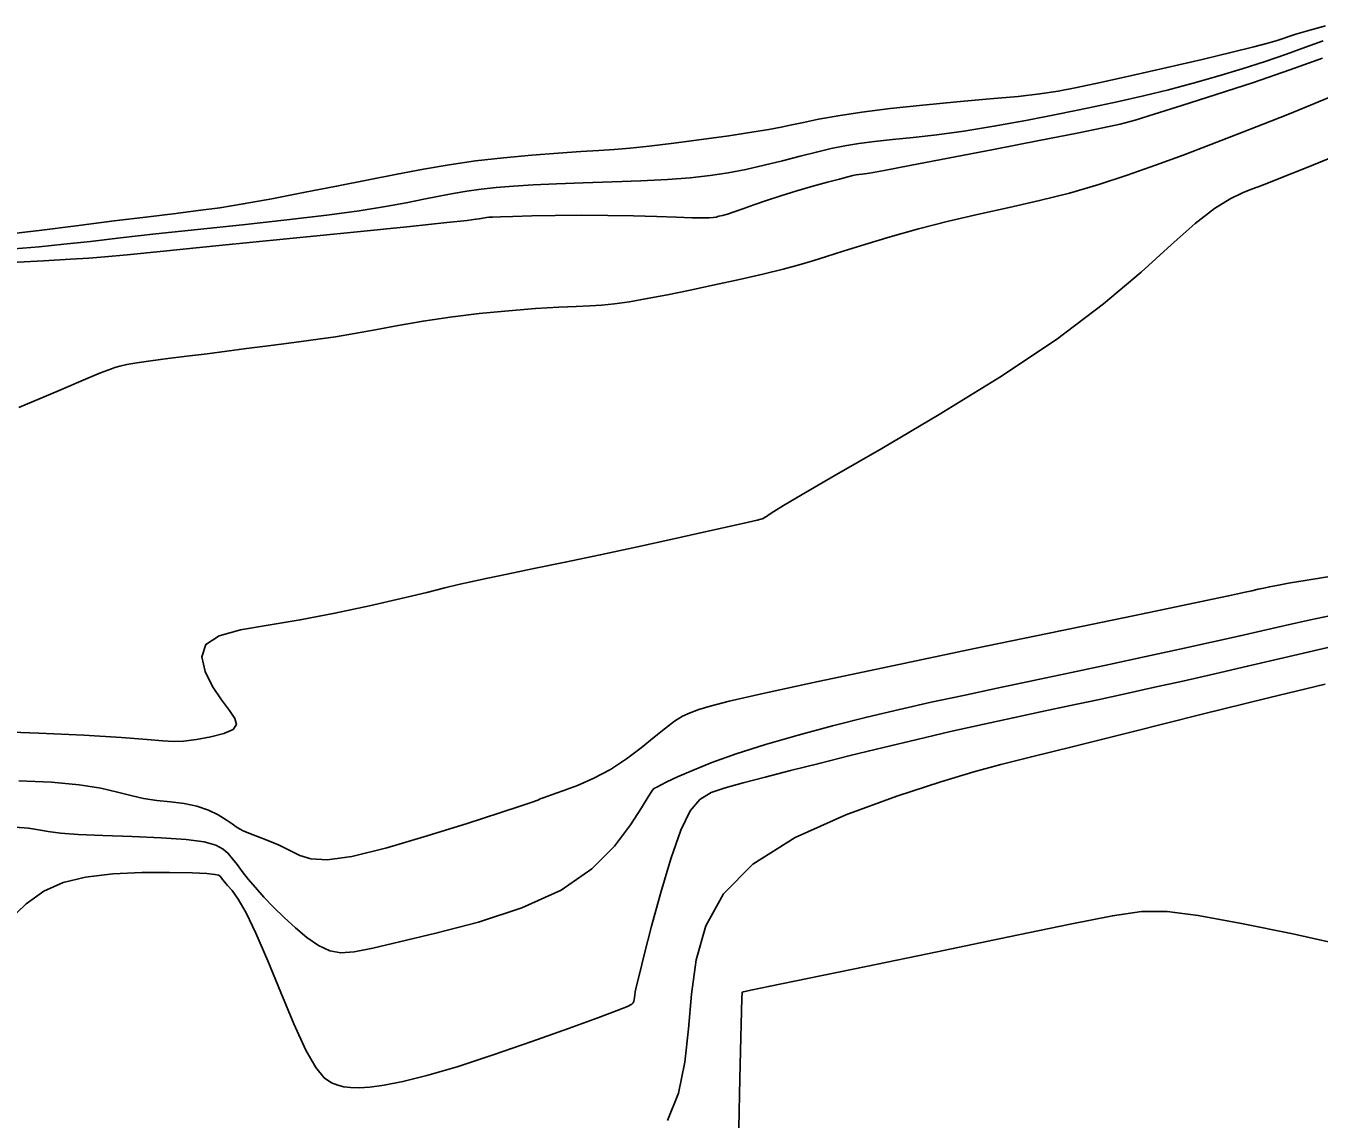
# Model space of a CAD drawing. Extents: x 2566142 to 2571431, y 418755 to 421584.
# Drawn here: x 2568069.6 to 2568194.2, y 419617.2 to 419722.5 of the extents above; entities that cross this region are included whole.
import ezdxf

# ---------------------------------------------------------------- set-up
doc = ezdxf.new("R2010")
doc.units = 0
doc.layers.add('Contour_ADS_Major', color=7, linetype='Continuous')
doc.layers.add('Contour_ADS_Minor', color=7, linetype='Continuous')

msp = doc.modelspace()

# ---------------------------------------------------------------- linework, layer by layer
at = {"layer": 'Contour_ADS_Major'}
for points in [[(2568194.47, 419719.45), (2568191.33, 419718.31), (2568187.83, 419717.11), (2568184.25, 419715.93), (2568180.94, 419714.87), (2568178.27, 419714.04), (2568176.44, 419713.48), (2568174.98, 419713.09), (2568173.32, 419712.72), (2568170.85, 419712.22), (2568167.18, 419711.5), (2568162.8, 419710.65), (2568158.41, 419709.8), (2568154.72, 419709.09), (2568152.24, 419708.63), (2568150.83, 419708.38), (2568150.13, 419708.27), (2568149.81, 419708.23), (2568149.57, 419708.2), (2568149.25, 419708.13), (2568148.75, 419708.01), (2568147.96, 419707.8), (2568146.8, 419707.49), (2568145.38, 419707.1), (2568143.84, 419706.65), (2568142.31, 419706.18), (2568140.91, 419705.73), (2568139.69, 419705.31), (2568138.65, 419704.94), (2568137.8, 419704.64), (2568137.16, 419704.43), (2568136.69, 419704.3), (2568136.34, 419704.21), (2568136.06, 419704.14), (2568135.78, 419704.09), (2568135.4, 419704.06), (2568134.77, 419704.05), (2568133.75, 419704.07), (2568132.26, 419704.12), (2568130.35, 419704.19), (2568128.12, 419704.26), (2568125.65, 419704.3), (2568123.07, 419704.31), (2568120.55, 419704.29), (2568118.3, 419704.25), (2568116.49, 419704.2), (2568115.28, 419704.17), (2568114.56, 419704.14), (2568114.17, 419704.12), (2568113.95, 419704.1), (2568113.77, 419704.07)], [(2568113.77, 419704.07), (2568113.6, 419704.04), (2568113.42, 419704.01), (2568113.23, 419703.97), (2568112.93, 419703.92), (2568112.07, 419703.81), (2568110.13, 419703.6), (2568106.58, 419703.23), (2568101.15, 419702.68), (2568094.67, 419702.03), (2568088.2, 419701.39), (2568082.83, 419700.85), (2568079.33, 419700.5), (2568077.19, 419700.3), (2568075.64, 419700.18), (2568073.86, 419700.07), (2568071.28, 419699.93), (2568068.15, 419699.76)], [(2568195.4, 419662.78), (2568193.07, 419662.23), (2568190.31, 419661.59), (2568187.26, 419660.88), (2568184.11, 419660.16), (2568181.03, 419659.46), (2568178.17, 419658.82), (2568175.47, 419658.22), (2568172.84, 419657.66), (2568170.21, 419657.1), (2568167.49, 419656.52), (2568164.67, 419655.92), (2568161.72, 419655.28), (2568158.64, 419654.59), (2568155.43, 419653.83), (2568152.18, 419653.05), (2568148.99, 419652.27), (2568145.98, 419651.52), (2568143.23, 419650.83), (2568140.79, 419650.2), (2568138.68, 419649.65), (2568136.95, 419649.17), (2568135.59, 419648.71), (2568134.5, 419648.06), (2568133.57, 419646.95), (2568132.67, 419645.09), (2568131.7, 419642.35), (2568130.73, 419639.1), (2568129.85, 419635.85), (2568129.14, 419633.1), (2568128.67, 419631.23), (2568128.4, 419630.12), (2568128.28, 419629.53), (2568128.23, 419629.21), (2568128.2, 419628.98), (2568128.18, 419628.78), (2568128.15, 419628.62), (2568128.09, 419628.48), (2568127.96, 419628.34), (2568127.53, 419628.13), (2568126.52, 419627.73), (2568124.67, 419627.03), (2568121.83, 419625.99), (2568118.32, 419624.73), (2568114.6, 419623.45), (2568111.11, 419622.31), (2568108.21, 419621.46), (2568105.9, 419620.89), (2568104.1, 419620.54), (2568102.72, 419620.35), (2568101.67, 419620.28), (2568100.86, 419620.3), (2568100.2, 419620.39), (2568099.61, 419620.54), (2568099, 419620.76), (2568098.31, 419621.25), (2568097.51, 419622.23), (2568096.54, 419623.92), (2568095.39, 419626.44), (2568094.14, 419629.45), (2568092.89, 419632.51), (2568091.74, 419635.19), (2568090.79, 419637.15), (2568090.03, 419638.45), (2568089.44, 419639.27), (2568089.01, 419639.77), (2568088.71, 419640.12), (2568088.51, 419640.36), (2568088.38, 419640.53), (2568088.28, 419640.65), (2568088.14, 419640.75), (2568087.78, 419640.84), (2568087, 419640.92), (2568085.58, 419640.98), (2568083.42, 419641.03), (2568080.75, 419641.01), (2568077.94, 419640.88), (2568075.32, 419640.58), (2568073.16, 419640.06), (2568071.31, 419639.23), (2568069.59, 419637.99), (2568067.78, 419636.25)]]:
    msp.add_lwpolyline(points, dxfattribs=at)
at = {"layer": 'Contour_ADS_Minor'}
for points in [[(2568194.77, 419722.55), (2568193.03, 419722.08), (2568191.92, 419721.75), (2568191.23, 419721.52), (2568190.7, 419721.33), (2568190.11, 419721.13), (2568189.23, 419720.88), (2568187.86, 419720.52), (2568185.78, 419720.01), (2568182.88, 419719.32), (2568179.51, 419718.55), (2568176.1, 419717.77), (2568173.1, 419717.1), (2568170.83, 419716.6), (2568169.01, 419716.25), (2568167.25, 419715.99), (2568165.15, 419715.76), (2568162.43, 419715.51), (2568159.27, 419715.24), (2568155.97, 419714.93), (2568152.84, 419714.6), (2568150.1, 419714.25), (2568147.81, 419713.89), (2568145.94, 419713.55), (2568144.47, 419713.25), (2568143.35, 419713.01), (2568142.33, 419712.8), (2568141.14, 419712.57), (2568139.52, 419712.31), (2568137.28, 419711.97), (2568134.66, 419711.61), (2568132, 419711.25), (2568129.62, 419710.97), (2568127.77, 419710.77), (2568126.25, 419710.65), (2568124.77, 419710.56), (2568123.04, 419710.45), (2568120.85, 419710.3), (2568118.3, 419710.1), (2568115.59, 419709.84), (2568112.89, 419709.54), (2568110.35, 419709.17), (2568107.88, 419708.75), (2568105.33, 419708.27), (2568102.57, 419707.72), (2568099.51, 419707.11), (2568096.33, 419706.49), (2568093.26, 419705.9), (2568090.51, 419705.41), (2568088.24, 419705.04), (2568086.18, 419704.76), (2568084.01, 419704.49), (2568081.38, 419704.17), (2568078.07, 419703.76), (2568074.41, 419703.3), (2568070.85, 419702.85), (2568067.81, 419702.48)], [(2568194.56, 419721.12), (2568192.85, 419720.49), (2568191.01, 419719.82), (2568188.97, 419719.12), (2568186.74, 419718.4), (2568184.4, 419717.7), (2568182.03, 419717.02), (2568179.66, 419716.4), (2568177.25, 419715.82), (2568174.71, 419715.24), (2568171.98, 419714.66), (2568169, 419714.05), (2568165.9, 419713.45), (2568162.83, 419712.89), (2568159.93, 419712.42), (2568157.34, 419712.07), (2568155.05, 419711.81), (2568153.05, 419711.6), (2568151.32, 419711.42), (2568149.83, 419711.22), (2568148.47, 419711), (2568147.14, 419710.73), (2568145.73, 419710.39), (2568144.15, 419710), (2568142.45, 419709.56), (2568140.69, 419709.13), (2568138.94, 419708.73), (2568137.23, 419708.4), (2568135.48, 419708.14), (2568133.57, 419707.93), (2568131.37, 419707.77), (2568128.81, 419707.64), (2568126.04, 419707.53), (2568123.26, 419707.44), (2568120.68, 419707.35), (2568118.45, 419707.24), (2568116.54, 419707.12), (2568114.89, 419706.98), (2568113.42, 419706.82), (2568112.06, 419706.62), (2568110.74, 419706.4), (2568109.38, 419706.14), (2568107.9, 419705.85), (2568106.22, 419705.52), (2568104.2, 419705.15), (2568101.69, 419704.75), (2568098.55, 419704.32), (2568094.7, 419703.86), (2568090.43, 419703.39), (2568086.11, 419702.94), (2568082.1, 419702.51), (2568078.7, 419702.13), (2568075.8, 419701.8), (2568073.24, 419701.52), (2568070.84, 419701.28), (2568068.44, 419701.08)], [(2568195.43, 419715.79), (2568193.34, 419714.91), (2568191.13, 419714.02), (2568188.77, 419713.09), (2568186.29, 419712.11), (2568183.71, 419711.12)], [(2568183.71, 419711.12), (2568181.07, 419710.11), (2568178.39, 419709.12), (2568175.68, 419708.16), (2568172.92, 419707.26), (2568170.1, 419706.44), (2568167.23, 419705.72), (2568164.31, 419705.06), (2568161.37, 419704.41), (2568158.44, 419703.73), (2568155.56, 419703), (2568152.83, 419702.24), (2568150.38, 419701.51), (2568148.32, 419700.87), (2568146.71, 419700.35), (2568145.37, 419699.92), (2568144.06, 419699.53), (2568142.51, 419699.11), (2568140.56, 419698.64), (2568138.31, 419698.12), (2568135.92, 419697.6), (2568133.56, 419697.1), (2568131.38, 419696.66), (2568129.43, 419696.28), (2568127.72, 419695.98), (2568126.27, 419695.77), (2568125.06, 419695.65), (2568123.91, 419695.59), (2568122.59, 419695.54), (2568120.9, 419695.47), (2568118.67, 419695.33), (2568116.05, 419695.12), (2568113.24, 419694.85), (2568110.44, 419694.51), (2568107.83, 419694.12), (2568105.42, 419693.7), (2568103.22, 419693.29), (2568101.23, 419692.93), (2568099.41, 419692.62), (2568097.72, 419692.37), (2568096.08, 419692.15), (2568094.41, 419691.93), (2568092.66, 419691.71), (2568090.83, 419691.47), (2568088.94, 419691.22), (2568087.02, 419690.98), (2568085.09, 419690.74), (2568083.26, 419690.52), (2568081.62, 419690.3), (2568080.27, 419690.11), (2568079.29, 419689.93), (2568078.61, 419689.78), (2568078.15, 419689.64), (2568077.81, 419689.53), (2568077.46, 419689.4), (2568076.76, 419689.13), (2568075.33, 419688.54), (2568072.78, 419687.45), (2568068.89, 419685.79)], [(2568196.22, 419710.23), (2568192.75, 419708.83), (2568190.46, 419707.91), (2568189.11, 419707.37), (2568188.3, 419707.05), (2568187.64, 419706.81), (2568186.77, 419706.47), (2568185.6, 419705.9), (2568184.09, 419704.96), (2568182.22, 419703.51), (2568179.91, 419701.45), (2568177.02, 419698.84), (2568173.4, 419695.77), (2568168.87, 419692.36), (2568163.41, 419688.72), (2568157.56, 419685.12), (2568152.02, 419681.86), (2568147.45, 419679.22), (2568144.36, 419677.43), (2568142.55, 419676.35), (2568141.62, 419675.77), (2568141.19, 419675.48)], [(2568141.19, 419675.48), (2568140.92, 419675.3), (2568140.73, 419675.19), (2568140.6, 419675.12), (2568140.51, 419675.08), (2568140.39, 419675.04), (2568140.03, 419674.96), (2568139.19, 419674.76), (2568137.61, 419674.41), (2568135.14, 419673.86), (2568131.99, 419673.16), (2568128.48, 419672.38), (2568124.9, 419671.61), (2568121.53, 419670.9), (2568118.52, 419670.28), (2568115.94, 419669.75), (2568113.91, 419669.34), (2568112.44, 419669.02), (2568111.24, 419668.74), (2568109.94, 419668.43), (2568108.19, 419667.99), (2568105.71, 419667.39), (2568102.67, 419666.69), (2568099.35, 419665.98), (2568096.01, 419665.35), (2568092.92, 419664.85), (2568090.25, 419664.39), (2568088.2, 419663.81), (2568086.92, 419662.98), (2568086.53, 419661.79), (2568086.83, 419660.39), (2568087.54, 419658.94), (2568088.41, 419657.64), (2568089.18, 419656.62), (2568089.7, 419655.85), (2568089.86, 419655.26), (2568089.53, 419654.8), (2568088.64, 419654.4), (2568087.38, 419654.07), (2568086.01, 419653.83), (2568084.77, 419653.68), (2568083.79, 419653.65), (2568082.77, 419653.7), (2568081.25, 419653.84), (2568078.79, 419654.02), (2568075.15, 419654.23), (2568070.81, 419654.43), (2568066.46, 419654.6)], [(2568195.59, 419669.59), (2568193.02, 419669.17), (2568191.22, 419668.87), (2568190.09, 419668.67), (2568189.37, 419668.53), (2568188.84, 419668.41), (2568188.29, 419668.29), (2568187.69, 419668.15), (2568187.02, 419668.01), (2568186.31, 419667.85), (2568185.43, 419667.66), (2568183.87, 419667.33), (2568181.01, 419666.74), (2568176.24, 419665.75), (2568169.24, 419664.3), (2568160.95, 419662.58), (2568152.61, 419660.83), (2568145.46, 419659.32), (2568140.45, 419658.24), (2568137.32, 419657.51), (2568135.49, 419657.05), (2568134.41, 419656.71), (2568133.58, 419656.41), (2568132.83, 419656.06), (2568132.07, 419655.59), (2568131.18, 419654.93), (2568130.11, 419654.05), (2568128.85, 419653.02), (2568127.44, 419651.95), (2568125.9, 419650.94), (2568124.29, 419650.09), (2568122.71, 419649.41), (2568121.3, 419648.88), (2568120.2, 419648.5), (2568119.5, 419648.25), (2568119.13, 419648.1), (2568118.97, 419648.03), (2568118.9, 419647.99), (2568118.79, 419647.95), (2568118.36, 419647.8), (2568117.27, 419647.45), (2568115.23, 419646.78), (2568112.07, 419645.75), (2568108.23, 419644.54), (2568104.33, 419643.4), (2568100.97, 419642.57), (2568098.59, 419642.24), (2568097.03, 419642.32), (2568095.95, 419642.67), (2568095.01, 419643.15), (2568093.98, 419643.64), (2568092.89, 419644.09), (2568091.87, 419644.49), (2568091.04, 419644.8), (2568090.5, 419645.03), (2568090.14, 419645.21)], [(2568195.17, 419665.74), (2568193.34, 419665.34), (2568191.31, 419664.89), (2568189.05, 419664.38), (2568186.54, 419663.82), (2568183.78, 419663.2), (2568180.75, 419662.53), (2568177.47, 419661.81), (2568173.94, 419661.05), (2568170.29, 419660.27), (2568166.65, 419659.5), (2568163.15, 419658.76), (2568159.89, 419658.07), (2568156.78, 419657.41), (2568153.72, 419656.73), (2568150.58, 419655.98), (2568147.29, 419655.15), (2568143.98, 419654.25), (2568140.82, 419653.33), (2568138, 419652.44), (2568135.65, 419651.6), (2568133.78, 419650.85), (2568132.35, 419650.22), (2568131.33, 419649.74), (2568130.7, 419649.43), (2568130.34, 419649.25), (2568130.18, 419649.16), (2568130.11, 419649.11), (2568130.04, 419649.06), (2568129.87, 419648.84), (2568129.51, 419648.29), (2568128.87, 419647.24), (2568127.83, 419645.6), (2568126.29, 419643.55), (2568124.1, 419641.37), (2568121.13, 419639.32), (2568117.36, 419637.6), (2568113.18, 419636.24), (2568109.08, 419635.17), (2568105.56, 419634.35), (2568102.99, 419633.74), (2568101.2, 419633.38), (2568099.92, 419633.28), (2568098.85, 419633.48), (2568097.77, 419634), (2568096.65, 419634.76), (2568095.53, 419635.69)], [(2568194.74, 419659.14), (2568189.28, 419657.83), (2568182.75, 419656.22), (2568176.15, 419654.57), (2568170.48, 419653.16), (2568166.44, 419652.16), (2568163.51, 419651.42), (2568160.88, 419650.7), (2568157.72, 419649.75), (2568153.46, 419648.38), (2568148.55, 419646.58), (2568143.69, 419644.38), (2568139.59, 419641.83), (2568136.77, 419638.97), (2568135.07, 419635.87)], [(2568090.14, 419645.21), (2568089.84, 419645.41), (2568089.45, 419645.69), (2568088.88, 419646.09), (2568088.1, 419646.56), (2568087.16, 419647.01), (2568086.05, 419647.4), (2568084.82, 419647.65), (2568083.51, 419647.81), (2568082.18, 419647.96), (2568080.9, 419648.15), (2568079.69, 419648.43), (2568078.39, 419648.77), (2568076.8, 419649.13), (2568074.72, 419649.47), (2568072.03, 419649.73), (2568068.88, 419649.86)], [(2568095.53, 419635.69), (2568094.45, 419636.69), (2568093.43, 419637.69), (2568092.5, 419638.65), (2568091.68, 419639.56), (2568090.98, 419640.39), (2568090.4, 419641.13), (2568089.92, 419641.78), (2568089.49, 419642.35), (2568089.07, 419642.85), (2568088.58, 419643.28), (2568087.87, 419643.66), (2568086.74, 419643.97), (2568085.02, 419644.2), (2568082.61, 419644.36), (2568079.8, 419644.47), (2568077, 419644.57), (2568074.61, 419644.67), (2568072.9, 419644.81), (2568071.72, 419644.97), (2568070.78, 419645.14), (2568069.81, 419645.29), (2568068.55, 419645.39)], [(2568196.63, 419633.99), (2568191.61, 419635.1), (2568186.68, 419636.11), (2568182.5, 419636.87), (2568179.51, 419637.27), (2568177.05, 419637.27), (2568174.24, 419636.86), (2568170.17, 419636.04), (2568164.28, 419634.82), (2568157.36, 419633.39), (2568150.51, 419631.98), (2568144.87, 419630.82), (2568141.26, 419630.08), (2568139.4, 419629.69), (2568138.69, 419629.54), (2568138.58, 419629.51), (2568138.56, 419629.43), (2568138.54, 419628.94), (2568138.51, 419627.64), (2568138.45, 419625.13), (2568138.36, 419621.19), (2568138.25, 419616.44)], [(2568135.07, 419635.87), (2568134.16, 419632.62), (2568133.71, 419629.29), (2568133.41, 419625.96), (2568133.06, 419622.76), (2568132.44, 419619.77), (2568131.38, 419617.12)]]:
    msp.add_lwpolyline(points, dxfattribs=at)

doc.saveas('drawing.dxf')
